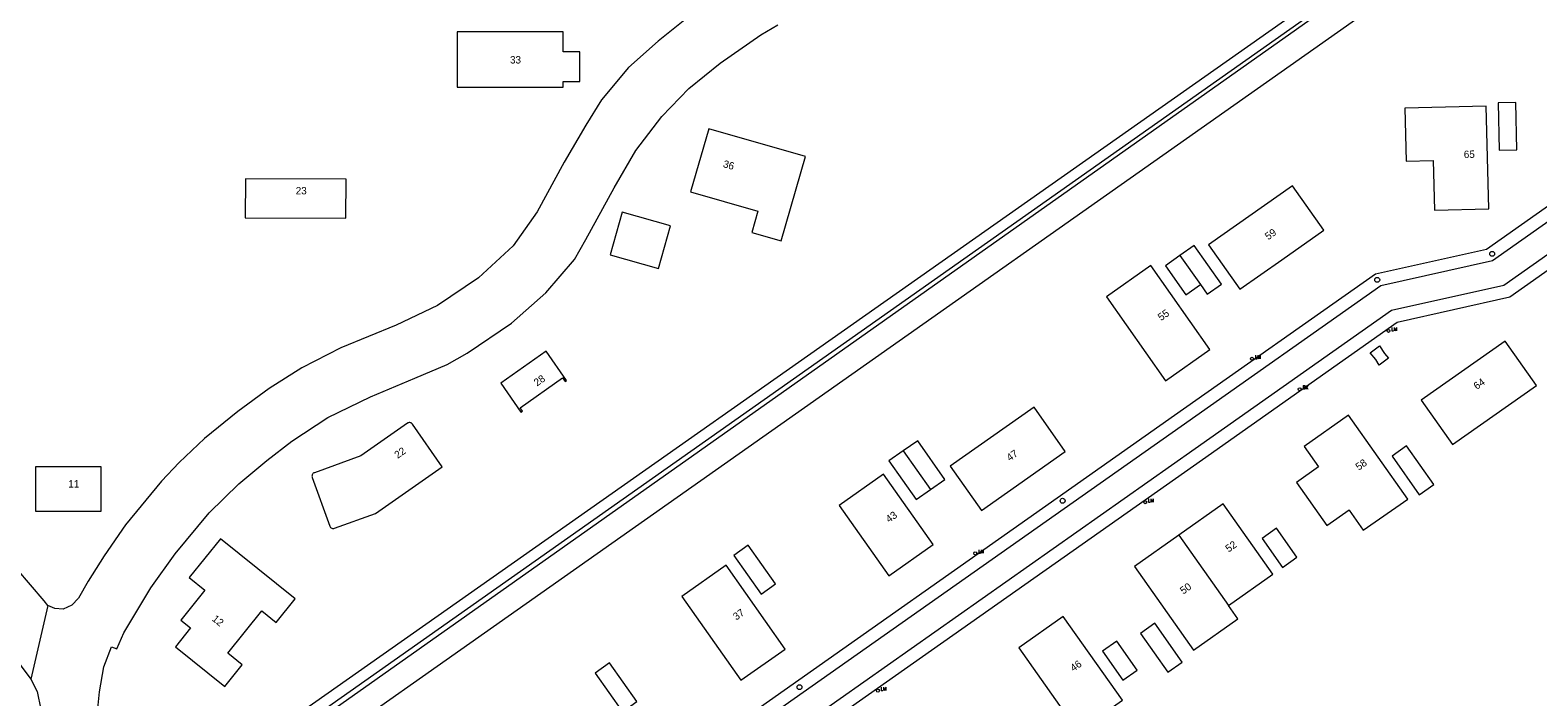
# Model space of a CAD drawing. Header units: metres. Extents: x 138165 to 154469, y 480134 to 494189.
# Tile 420 of 656: x 150088 to 150343, y 483849 to 483962. Entities that reach past the tile are written whole.
import ezdxf

# ---------------------------------------------------------------- set-up
doc = ezdxf.new("R2010")
doc.units = ezdxf.units.M
doc.header["$LTSCALE"] = 0.001
doc.header["$MEASUREMENT"] = 0
for name, color, linetype, lineweight in [('Level 5', 7, 'Continuous', 0), ('TOP-L-topo objecten punt', 7, 'Continuous', 0), ('TOP-L-topo objecten vlak', 7, 'Continuous', 0), ('TOP-T-topo huisnummering naamgeving', 7, 'Continuous', 0)]:
    doc.layers.add(name, color=color, linetype=linetype, lineweight=lineweight)
doc.styles.add('Style-INTL_ISO', font='INTL_ISO.shx')
doc.styles.add('Style-STANDARD', font='STANDARD.shx')

# ---------------------------------------------------------------- blocks, each defined once
blk = doc.blocks.new('*U13')
at = {"layer": 'Level 5', "color": 7, "linetype": 'Continuous', "lineweight": 0}
blk.add_circle((0, 0), 0.0415, dxfattribs=at)
blk = doc.blocks.new('150')
at = {"layer": 'Level 5', "color": 7, "linetype": 'Continuous', "lineweight": 0}
blk.add_blockref('*U13', (0, 0), dxfattribs=at)
blk = doc.blocks.new('72')
at = {"layer": 'TOP-L-topo objecten punt', "color": 7, "linetype": 'Continuous', "lineweight": 0}
blk.add_circle((0, 0), 0.025, dxfattribs=at)
at = {"layer": 'TOP-L-topo objecten punt', "color": 7, "linetype": 'Continuous', "lineweight": 0, "style": 'Style-STANDARD'}
blk.add_text('BK', height=0.06, dxfattribs=at).set_placement((0.0483, 0))
blk = doc.blocks.new('16')
at = {"layer": 'TOP-L-topo objecten punt', "color": 7, "linetype": 'Continuous', "lineweight": 0}
blk.add_circle((0, 0), 0.025, dxfattribs=at)
at = {"layer": 'TOP-L-topo objecten punt', "color": 7, "linetype": 'Continuous', "lineweight": 0, "style": 'Style-STANDARD'}
blk.add_text('LM', height=0.06, dxfattribs=at).set_placement((0.0483, 0))

msp = doc.modelspace()

# ---------------------------------------------------------------- linework, layer by layer
at = {"layer": 'TOP-L-topo objecten vlak', "flags": 128}
for points in [[(150508.04, 484109.06), (150103.01, 483824.39)], [(150102.16, 483821.48), (150506.95, 484106.54), (150507.01, 484106.59), (150507.07, 484106.63), (150507.14, 484106.66), (150507.2, 484106.69), (150507.27, 484106.71), (150507.35, 484106.72), (150507.42, 484106.73), (150507.49, 484106.73), (150507.57, 484106.73), (150507.64, 484106.72), (150507.71, 484106.7), (150507.78, 484106.68), (150507.85, 484106.65), (150507.91, 484106.62), (150507.97, 484106.58), (150508.03, 484106.53), (150508.09, 484106.48), (150528.43, 484077.13)], [(150505.29, 484104.91), (150107.64, 483824.14)], [(150110.07, 483820.91), (150503.13, 484097.64)], [(150523.3, 484057.48), (150426.38, 483989.19), (150334.53, 483924.49), (150315.8, 483920.29), (150281.8, 483896.4), (150193.47, 483834.24), (150128.05, 483788.12), (150125.49, 483789.06), (150115.3, 483803.56), (150114.85, 483803.24)], [(150076.07, 483796.02), (150077.77, 483797.22), (150098.59, 483811.84), (150100.81, 483811.72), (150125.9, 483775.96), (150198.51, 483827.06), (150286.55, 483889), (150319.44, 483912.16), (150338.51, 483916.47), (150431.29, 483981.85), (150528.14, 484050.15)], [(150427.55, 483987.39), (150335.6, 483922.57), (150316.69, 483918.31), (150282.95, 483894.57), (150194.68, 483832.46)], [(150430.06, 483983.63), (150337.48, 483918.41), (150318.51, 483914.14), (150285.32, 483890.77), (150197.26, 483828.8), (150126.47, 483778.98), (150102.37, 483813.26), (150102.17, 483813.48), (150101.95, 483813.68), (150101.71, 483813.86), (150101.46, 483814.03), (150101.19, 483814.17), (150100.92, 483814.28), (150100.63, 483814.37), (150100.34, 483814.44), (150100.04, 483814.48), (150099.74, 483814.49), (150099.44, 483814.48), (150099.15, 483814.44), (150098.85, 483814.38), (150098.57, 483814.29), (150098.29, 483814.17), (150098.03, 483814.04)], [(150199.56, 483963.76), (150194.49, 483959.65), (150189.48, 483955.22), (150184.91, 483949.76), (150182.26, 483945.48), (150178.59, 483939.21), (150174.01, 483930.85), (150169.97, 483925.11), (150164.09, 483919.68), (150157.17, 483915.01), (150150.21, 483911.69), (150140.82, 483907.86), (150134.26, 483904.49), (150128.7, 483900.95), (150123.39, 483897.07), (150117.75, 483892.52), (150113.5, 483888.45), (150110.51, 483885.3), (150104.44, 483877.94), (150100.81, 483872.71), (150098.12, 483868.41), (150096.5, 483865.54), (150095.34, 483864.36), (150093.9, 483863.69), (150092.47, 483863.77), (150091.29, 483864.28)], [(150099.66, 483846.34), (150100.05, 483849.74), (150100.75, 483853.92), (150102.03, 483857.33), (150102.96, 483856.97), (150104.16, 483859.71), (150108.71, 483867.28), (150112.84, 483873.04), (150118.59, 483879.97), (150123.6, 483884.84), (150128.32, 483888.82), (150132.53, 483892.1), (150138.64, 483896.05), (150145.87, 483899.59), (150153.35, 483902.72), (150158.84, 483905.05), (150162.17, 483906.93), (150169.71, 483912.02), (150175.5, 483917.15), (150180.37, 483922.76), (150182.28, 483926.18), (150187.06, 483934.91), (150190.69, 483941.2), (150195.11, 483946.95), (150199.68, 483951.67), (150205, 483955.97), (150211.85, 483960.75), (150214.75, 483962.44)], [(150160.48, 483951.9), (150178.41, 483951.9), (150178.41, 483952.87), (150181.26, 483952.87), (150181.26, 483957.9), (150178.41, 483957.9), (150178.41, 483961.28), (150160.48, 483961.27), (150160.48, 483951.9)], [(150339.51, 483949.33), (150336.53, 483949.26), (150336.71, 483941.26), (150339.69, 483941.33), (150339.51, 483949.33)], [(150334.72, 483940.01), (150334.52, 483948.68), (150320.75, 483948.36), (150320.96, 483939.42), (150325.55, 483939.53), (150325.75, 483931.13), (150334.93, 483931.35), (150334.72, 483940.01)], [(150215.3, 483925.93), (150219.38, 483940.16), (150203.04, 483944.84), (150199.98, 483934.19), (150211.36, 483930.93), (150210.33, 483927.35), (150215.3, 483925.93)], [(150124.71, 483936.43), (150124.68, 483929.83), (150141.68, 483929.74), (150141.71, 483936.34), (150124.71, 483936.43)], [(150299.94, 483922.74), (150307.03, 483927.74), (150301.74, 483935.24), (150287.57, 483925.25), (150292.86, 483917.75), (150299.94, 483922.74)], [(150188.41, 483930.8), (150186.35, 483923.59), (150194.52, 483921.25), (150196.58, 483928.46), (150188.41, 483930.8)], [(150286.17, 483918.55), (150287.33, 483916.91), (150289.76, 483918.63), (150285.15, 483925.17), (150282.72, 483923.45)], [(150277.8, 483921.74), (150270.3, 483916.46), (150280.29, 483902.28), (150287.79, 483907.57), (150277.8, 483921.74)], [(150282.72, 483923.45), (150280.28, 483921.73), (150283.74, 483916.83), (150286.17, 483918.55)], [(150282.72, 483923.45), (150286.17, 483918.55)], [(150328.82, 483891.5), (150342.99, 483901.48), (150337.7, 483908.99), (150323.53, 483899), (150328.82, 483891.5)], [(150178.74, 483902.17), (150179, 483902.35), (150175.56, 483907.27), (150167.86, 483901.89), (150171.29, 483896.97), (150171.55, 483897.15), (150171.14, 483897.73), (150178.34, 483902.76), (150178.74, 483902.17)], [(150314.86, 483907.03), (150316.45, 483908.2), (150317.3, 483906.91), (150318, 483906.1), (150316.43, 483904.93), (150315.82, 483905.85), (150314.86, 483907.03)], [(150243.88, 483887.86), (150249.17, 483880.35), (150263.34, 483890.34), (150258.05, 483897.85), (150243.88, 483887.86)], [(150306.17, 483887.74), (150302.42, 483885.1), (150307.56, 483877.8), (150311.31, 483880.45), (150311.32, 483880.44), (150313.73, 483877.01), (150321.23, 483882.29), (150311.24, 483896.46), (150303.75, 483891.17), (150306.17, 483887.75), (150306.17, 483887.74)], [(150138.98, 483877.72), (150139.03, 483877.61), (150139.1, 483877.51), (150139.19, 483877.43), (150139.3, 483877.37), (150139.41, 483877.33), (150139.53, 483877.31), (150139.65, 483877.32), (150139.77, 483877.35), (150146.67, 483879.85), (150157.97, 483887.75), (150152.94, 483894.95), (150152.87, 483895.03), (150152.79, 483895.1), (150152.7, 483895.16), (150152.6, 483895.19), (150152.49, 483895.21), (150152.38, 483895.21), (150152.27, 483895.19), (150152.17, 483895.16), (150152.08, 483895.1), (150144.2, 483889.6), (150136.36, 483886.75), (150136.26, 483886.7), (150136.17, 483886.64), (150136.09, 483886.57), (150136.03, 483886.48), (150135.98, 483886.38), (150135.96, 483886.28), (150135.95, 483886.17), (150135.96, 483886.06), (150135.98, 483885.96), (150138.98, 483877.72)], [(150235.94, 483890.45), (150233.5, 483888.73), (150238.11, 483882.19), (150240.55, 483883.91)], [(150240.55, 483883.91), (150242.98, 483885.62), (150238.38, 483892.16), (150235.94, 483890.45)], [(150235.94, 483890.45), (150240.55, 483883.91)], [(150323.19, 483883.02), (150325.63, 483884.74), (150321.02, 483891.28), (150318.58, 483889.56), (150323.19, 483883.02)], [(150089.2, 483887.74), (150089.2, 483880.24), (150100.3, 483880.24), (150100.3, 483887.74), (150089.2, 483887.74)], [(150240.98, 483874.59), (150232.6, 483886.48), (150225.12, 483881.21), (150233.51, 483869.32), (150240.98, 483874.59)], [(150290.92, 483864.29), (150298.42, 483869.58), (150290.02, 483881.5), (150282.52, 483876.21)], [(150133.1, 483865.41), (150120.48, 483875.57), (150115.21, 483869.03), (150117.86, 483866.9), (150113.78, 483861.82), (150115.41, 483860.51), (150112.85, 483857.32), (150121.19, 483850.61), (150124.15, 483854.29), (150121.74, 483856.24), (150127.48, 483863.38), (150129.9, 483861.44), (150133.1, 483865.41)], [(150282.52, 483876.21), (150275.02, 483870.92), (150285, 483856.75), (150292.51, 483862.04), (150290.92, 483864.29)], [(150282.52, 483876.21), (150290.92, 483864.29)], [(150299.05, 483877.37), (150296.62, 483875.65), (150300.07, 483870.75), (150302.51, 483872.46), (150299.05, 483877.37)], [(150211.89, 483866.24), (150214.32, 483867.96), (150209.71, 483874.5), (150207.28, 483872.78), (150211.89, 483866.24)], [(150091.29, 483864.28), (150090.64, 483865.08), (150086.07, 483870.52)], [(150205.97, 483871.13), (150198.47, 483865.84), (150208.46, 483851.66), (150215.96, 483856.95), (150205.97, 483871.13)], [(150091.29, 483864.28), (150088.44, 483851.88)], [(150265.48, 483842.99), (150272.99, 483848.28), (150263, 483862.46), (150255.49, 483857.17), (150265.48, 483842.99)], [(150280.65, 483853.03), (150283.09, 483854.75), (150278.48, 483861.29), (150276.04, 483859.57), (150280.65, 483853.03)], [(150272.04, 483858.3), (150269.61, 483856.59), (150273.07, 483851.68), (150275.5, 483853.4), (150272.04, 483858.3)], [(150085.15, 483856.26), (150088.44, 483851.88)], [(150188.44, 483846.34), (150190.88, 483848.06), (150186.27, 483854.6), (150183.83, 483852.88), (150188.44, 483846.34)], [(150088.44, 483851.88), (150089.47, 483849.76), (150090.08, 483846.72), (150090.31, 483842.51), (150090.56, 483838.12), (150091.15, 483834.5), (150092.08, 483829.61), (150093.42, 483823.53), (150093.51, 483822.1), (150091.27, 483816.11)]]:
    msp.add_lwpolyline(points, dxfattribs=at)

# ---------------------------------------------------------------- block references
at = {"layer": 'TOP-L-topo objecten punt', "xscale": 10, "yscale": 10, "zscale": 10}
for name, p in [('150', (150335.51, 483923.74)), ('150', (150316.08, 483919.34)), ('16', (150317.99, 483910.71)), ('16', (150294.91, 483906.01)), ('72', (150302.97, 483900.86)), ('150', (150262.88, 483882)), ('16', (150276.85, 483881.75)), ('16', (150248.11, 483873.12)), ('150', (150218.39, 483850.5)), ('16', (150231.64, 483849.91))]:
    msp.add_blockref(name, p, dxfattribs=at)

# ---------------------------------------------------------------- texts
at = {"layer": 'TOP-T-topo huisnummering naamgeving', "style": 'Style-INTL_ISO'}
for s, p in [('33', (150169.44, 483955.9)), ('11', (150094.75, 483884.24))]:
    msp.add_text(s, height=1.25, dxfattribs=at).set_placement(p)
for s, rotation, p in [('36', 344, (150205.36, 483938.41)), ('65', 1.3, (150330.73, 483939.92)), ('23', 359.7, (150133.2, 483933.79)), ('59', 35.2, (150297.64, 483926.01)), ('55', 35.2, (150279.53, 483912.35)), ('28', 34.9, (150174, 483901.3)), ('64', 35.2, (150332.92, 483900.72)), ('22', 34.9, (150150.43, 483889.07)), ('47', 35.2, (150253.95, 483888.62)), ('58', 35.2, (150312.96, 483887.07)), ('43', 35.2, (150233.52, 483878.23)), ('52', 35.2, (150290.95, 483873.24)), ('50', 35.2, (150283.28, 483866.14)), ('12', 321.2, (150118.94, 483861.85)), ('37', 35.2, (150207.7, 483861.74)), ('46', 35.2, (150264.72, 483853.07))]:
    msp.add_text(s, height=1.25, rotation=rotation, dxfattribs=at).set_placement(p)

doc.saveas('drawing.dxf')
